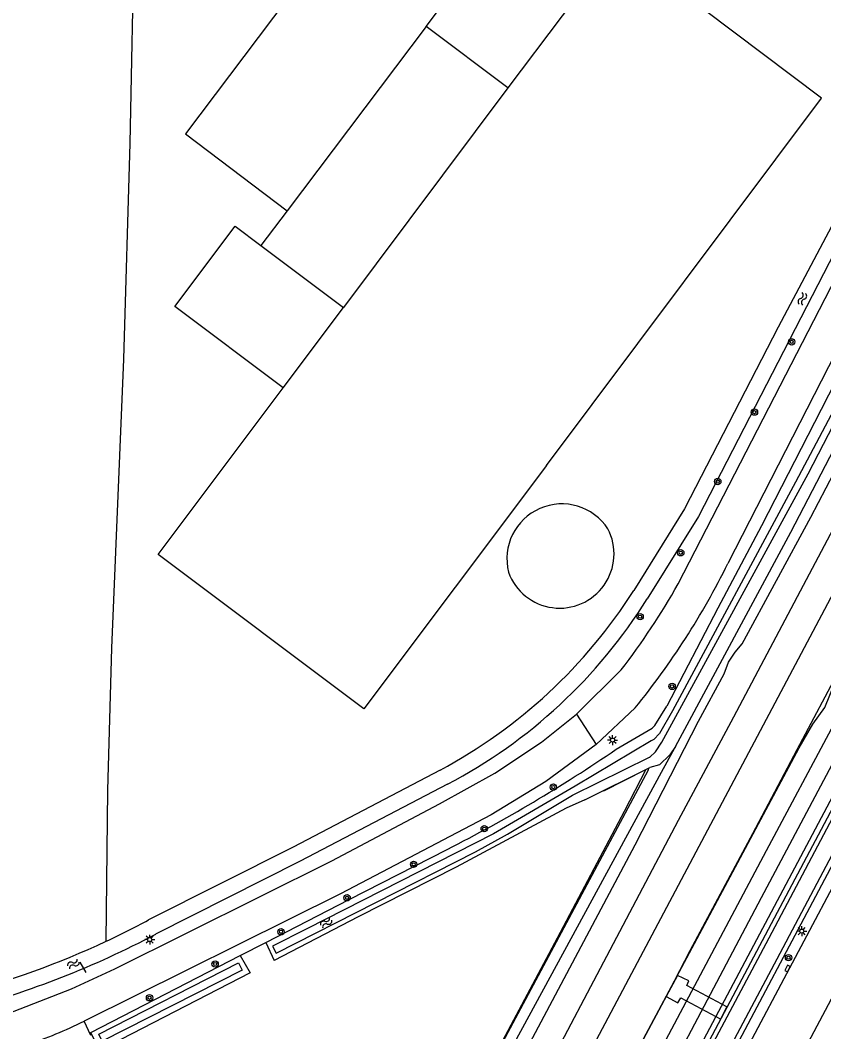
# Model space of a CAD drawing. Extents: x 136000 to 138005, y 398500 to 400500.
# Drawn here: x 137390.5 to 137491.9, y 400084.5 to 400212.1 of the extents above; entities that cross this region are included whole.
import ezdxf

# ---------------------------------------------------------------- set-up
doc = ezdxf.new("R2010")
doc.units = 0
for name, color, linetype in [('gg-afsc-hekwerk', 7, 'Continuous'), ('gg-afsc-muur', 7, 'Continuous'), ('gg-aspt-spoorlijn', 7, 'Continuous'), ('gg-bbg-bijgebouw', 7, 'Continuous'), ('gg-bbg-gedigitaliseerde bijgebouw', 7, 'Continuous'), ('gg-bbg-opslagtank', 7, 'Continuous'), ('gg-bbg-tussenscheiding', 7, 'Continuous'), ('gg-knt-BGT kruinlijn', 7, 'Continuous'), ('gg-knt-bronhoudergrens', 7, 'Continuous'), ('gg-knt-verharding', 7, 'Continuous'), ('gg-knt-verharding niveau 01', 7, 'Continuous'), ('gg-kntw-bovenkant insteek waterloop', 7, 'Continuous'), ('gg-kntw-waterlijn', 7, 'Continuous'), ('gg-kwrk-duiker nz buis', 7, 'Continuous'), ('gt-grn-vlakafsluiter', 7, 'Continuous'), ('gt-grn-weggrens', 7, 'Continuous'), ('gt-symb-boom', 7, 'Continuous'), ('gt-symb-kolk', 7, 'Continuous'), ('gt-symb-lichtmast', 7, 'Continuous'), ('gt-symb-watersymbool', 7, 'Continuous'), ('gx-grn-maaiveld', 7, 'Continuous')]:
    doc.layers.add(name, color=color, linetype=linetype)

# ---------------------------------------------------------------- blocks, each defined once
blk = doc.blocks.new('gt0-BOOM')
at = {"layer": 'gt-symb-boom'}
for radius in [0.4, 0.2]:
    blk.add_circle((0, 0), radius, dxfattribs=at)
blk = doc.blocks.new('gt0-WA')
at = {"layer": 'gt-symb-watersymbool'}
for centre, start, end in [((-0.32, 0.02), 28.0725, 151.9275), ((0.43, 0.42), 208.0725, 331.9275), ((-0.32, -0.43), 28.0725, 151.9275), ((0.43, -0.03), 208.0725, 331.9275)]:
    blk.add_arc(centre, 0.425, start, end, dxfattribs=at)
blk = doc.blocks.new('gt0-KOLK')
at = {"layer": 'gt-symb-kolk'}
blk.add_lwpolyline([(0, 0), (0.37, 0), (0.37, 0.4), (-0.38, 0.4), (-0.38, 0), (0, 0)], dxfattribs=at)
blk = doc.blocks.new('gt0-LMAST')
at = {"layer": 'gt-symb-lichtmast'}
for p, q in [((-0.18, 0.17), (-0.45, 0.44)), ((-0.01, 0.25), (-0.01, 0.62)), ((0.17, 0.17), (0.44, 0.44)), ((-0.26, 0), (-0.63, 0)), ((-0.18, -0.18), (-0.45, -0.45)), ((-0.01, -0.25), (-0.01, -0.63)), ((0.44, -0.45), (0.17, -0.18)), ((0.24, 0), (0.62, 0))]:
    blk.add_line(p, q, dxfattribs=at)
blk.add_circle((-0.01, 0), 0.25, dxfattribs=at)

msp = doc.modelspace()

# ---------------------------------------------------------------- linework, layer by layer
at = {"layer": 'gg-afsc-hekwerk'}
msp.add_lwpolyline([(137464.2, 400114.88), (137469.5, 400117.57), (137466.77, 400112.28), (137458.3, 400096.29), (137449.66, 400080.1), (137446.86, 400074.75), (137439.87, 400061.73), (137437.06, 400056.23), (137430.01, 400043.87), (137427.71, 400038.83), (137410.43, 400005.7), (137394.78, 399976.77), (137387.96, 399963.7), (137385.36, 399958.89), (137355.89, 399903.29), (137353.13, 399898.11), (137333.02, 399860.16)], dxfattribs=at)
at = {"layer": 'gg-afsc-muur'}
msp.add_lwpolyline([(137467.26, 400079.9), (137472.46, 400089.67), (137475.1, 400094.72), (137478.29, 400100.69), (137482.98, 400109.51), (137488.61, 400120.11), (137494.27, 400130.77), (137502.36, 400146.03), (137506.87, 400154.55), (137510.17, 400160.76), (137515.31, 400170.44), (137520.51, 400180.22), (137525.12, 400188.99)], dxfattribs=at)
at = {"layer": 'gg-aspt-spoorlijn'}
for points in [[(137180.28, 399557.82), (137190.51, 399577.12), (137216.83, 399627.03), (137223.23, 399638.81), (137243.02, 399676.4), (137279.17, 399744.38), (137339.69, 399858.77), (137384.54, 399942.96), (137424.38, 400018.02), (137448.18, 400062.89), (137473.6, 400111.17), (137480.61, 400124.24), (137511.51, 400182.67), (137519.3, 400197.17), (137549.5, 400254.31), (137652.97, 400449.04), (137679.97, 400500)], [(137185.59, 399559.89), (137451.44, 400061.16), (137507.99, 400167.82), (137535.6, 400219.59), (137588.61, 400319.53), (137597.65, 400336.46), (137605.52, 400351.73), (137623, 400384.37), (137641.23, 400419.19), (137650.16, 400435.61), (137658.8, 400451.81), (137684.39, 400500)]]:
    msp.add_lwpolyline(points, dxfattribs=at)
at = {"layer": 'gg-bbg-bijgebouw'}
for p, q in [((137452.07, 400203.61), (137441.77, 400211.37)), ((137456.94, 400155.94), (137491.68, 400202.33))]:
    msp.add_line(p, q, dxfattribs=at)
for points in [[(137441.77, 400211.37), (137450.1, 400222.41), (137437.24, 400232.1)], [(137491.68, 400202.33), (137465.81, 400221.84), (137452.07, 400203.61)], [(137456.94, 400155.94), (137433.9, 400125.24), (137407.95, 400144.7)]]:
    msp.add_lwpolyline(points, dxfattribs=at)
at = {"layer": 'gg-bbg-gedigitaliseerde bijgebouw'}
for p, q in [((137424.23, 400188.11), (137420.91, 400183.71)), ((137407.95, 400144.7), (137423.73, 400165.74))]:
    msp.add_line(p, q, dxfattribs=at)
for points in [[(137437.24, 400232.1), (137411.38, 400197.81), (137424.23, 400188.11)], [(137423.73, 400165.74), (137410.04, 400176), (137417.65, 400186.15), (137420.91, 400183.71)]]:
    msp.add_lwpolyline(points, dxfattribs=at)
at = {"layer": 'gg-bbg-opslagtank'}
for centre, radius, start, end in [((137458.9, 400144.16), 6.94, 33.0736, 194.1257), ((137458.62, 400144.8), 6.86, 199.888, 27.3113)]:
    msp.add_arc(centre, radius, start, end, dxfattribs=at)
at = {"layer": 'gg-bbg-tussenscheiding'}
for p, q in [((137441.77, 400211.37), (137424.23, 400188.11)), ((137452.07, 400203.61), (137431.34, 400175.89)), ((137420.91, 400183.71), (137431.34, 400175.89)), ((137423.73, 400165.74), (137431.34, 400175.89))]:
    msp.add_line(p, q, dxfattribs=at)
at = {"layer": 'gg-knt-BGT kruinlijn'}
msp.add_line((137471.44, 400117.19), (137442.05, 400063.17), dxfattribs=at)
at = {"layer": 'gg-knt-bronhoudergrens'}
msp.add_lwpolyline([(137401.38, 400095.89), (137401.58, 400114.96), (137402.08, 400132.9), (137403.62, 400169.36), (137404.43, 400196.64), (137404.95, 400223.93), (137405.86, 400257.6), (137406.6, 400274.43), (137407.06, 400291.16), (137400.12, 400296.92)], dxfattribs=at)
at = {"layer": 'gg-knt-verharding'}
for p, q in [((137508.07, 400131.03), (137480.4, 400078.92)), ((137460.75, 400124.54), (137466.4, 400130.15)), ((137468.13, 400125.34), (137463.24, 400120.74)), ((137399.44, 400083.98), (137398.59, 400085.79))]:
    msp.add_line(p, q, dxfattribs=at)
for points in [[(137473.57, 400141), (137501.42, 400195.08), (137508.93, 400208.96)], [(137511.18, 400203.94), (137505.23, 400193.22), (137479.85, 400143.58)], [(137444.84, 400021.67), (137509.89, 400144.43), (137530.93, 400184.62), (137531.46, 400184.36)], [(137441.86, 400014.67), (137464.04, 400056.78), (137484.66, 400095.61), (137508.45, 400140.53), (137524.25, 400170.6)], [(137447.89, 400020.29), (137510.64, 400138.73), (137511.12, 400138.88), (137511.3, 400139.5)], [(137443.7, 400013.63), (137465.97, 400055.8), (137486.45, 400094.38), (137509.73, 400138.39)], [(137514.23, 400128.81), (137493.58, 400089.95), (137455.44, 400018.02)], [(137363.49, 400081.94), (137375.48, 400083.54), (137382.82, 400085.08), (137389.79, 400087.07), (137397.01, 400089.89), (137402.46, 400092.42), (137429.86, 400106.04), (137443.46, 400113.25), (137450.42, 400117.1), (137456.33, 400121.04), (137460.75, 400124.54)], [(137463.24, 400120.74), (137456.89, 400116.05), (137449.96, 400111.86), (137430.96, 400101.88), (137398.59, 400085.79)]]:
    msp.add_lwpolyline(points, dxfattribs=at)
for centre, radius, start, end in [((137393.94, 400185.87), 95.75, 320.7877, 333.7879), ((137392.36, 400186.85), 93.26, 322.552, 330.5492), ((137369.73, 400145.18), 66.03, 289.1664, 295.9238)]:
    msp.add_arc(centre, radius, start, end, dxfattribs=at)
at = {"layer": 'gg-knt-verharding niveau 01'}
msp.add_lwpolyline([(137474.65, 400090.3), (137474.94, 400090.88), (137473.5, 400091.58), (137472.08, 400088.94), (137473.54, 400088.13), (137473.9, 400088.74), (137478.94, 400086.08), (137479.73, 400087.6), (137474.65, 400090.3)], dxfattribs=at)
at = {"layer": 'gg-kntw-bovenkant insteek waterloop'}
for p, q in [((137465.76, 400120.13), (137470.3, 400122.81)), ((137461.78, 400113.74), (137469.81, 400117.73)), ((137469.81, 400117.73), (137470, 400117.83)), ((137421.53, 400095.75), (137422.57, 400093.47)), ((137418.28, 400094.08), (137419.55, 400091.92)), ((137419.55, 400091.92), (137400.55, 400082.12))]:
    msp.add_line(p, q, dxfattribs=at)
for points in [[(137506.41, 400211.61), (137486.21, 400173.42), (137474.39, 400150.47), (137467.96, 400140.16)], [(137508.16, 400210.64), (137499.8, 400195.42), (137476.13, 400149.49), (137469.65, 400139.1)], [(137507.49, 400193.65), (137504.68, 400188.3), (137499.14, 400177.72), (137491.61, 400163.02), (137484.08, 400148.33), (137478.6, 400137.93), (137472.14, 400125.58)], [(137473.22, 400120.47), (137487.78, 400147.53), (137498.2, 400167.52), (137506.75, 400184.16), (137510.67, 400191.27)], [(137470.3, 400122.81), (137470.63, 400123.12), (137472.14, 400125.58)], [(137473.22, 400120.47), (137472.51, 400119.42), (137471.23, 400118.17), (137470, 400117.83)], [(137443.54, 400117.51), (137424.97, 400107.78), (137406.73, 400098.58)], [(137444.47, 400115.74), (137425.89, 400106), (137407.63, 400096.79)], [(137461.78, 400113.74), (137459.43, 400112.71), (137445.57, 400105.25), (137433.2, 400098.96), (137422.57, 400093.47)], [(137421.53, 400095.75), (137432.07, 400101.18), (137444.43, 400107.48)], [(137400.55, 400082.12), (137399.46, 400084.38), (137418.28, 400094.08)]]:
    msp.add_lwpolyline(points, dxfattribs=at)
for centre, radius, start, end in [((137412.57, 400175.38), 65.64, 298.1544, 327.5482), ((137414.04, 400173.79), 65.55, 297.6592, 328.0422), ((137356.92, 400279.32), 192.84, 296.9893, 304.3604), ((137355.93, 400193), 107.22, 295.0803, 298.2808), ((137354.13, 400197.66), 114.18, 284.8503, 297.9433), ((137356.04, 400192.79), 106.98, 284.5025, 295.0753)]:
    msp.add_arc(centre, radius, start, end, dxfattribs=at)
at = {"layer": 'gg-kntw-waterlijn'}
for points in [[(137469.95, 400119.12), (137469.98, 400119.13), (137470.71, 400119.79), (137471.52, 400121.03), (137489.98, 400154.9), (137500.94, 400176.13), (137509.6, 400192.07)], [(137508.9, 400192.59), (137488.39, 400153.84), (137472.87, 400124.96), (137471.2, 400122.1), (137470.49, 400121.37), (137470.15, 400121.2)], [(137470.15, 400121.2), (137460.57, 400115.49), (137450.26, 400109.47), (137426.7, 400097.47), (137422.39, 400095.27), (137422.86, 400094.4)], [(137422.86, 400094.4), (137447.99, 400107.18), (137452.04, 400109.41), (137460.23, 400114.33), (137469.95, 400119.12)], [(137418.53, 400092.24), (137400.9, 400083.27), (137400.44, 400084.18), (137418.08, 400093.15), (137418.53, 400092.24)]]:
    msp.add_lwpolyline(points, dxfattribs=at)
at = {"layer": 'gg-kwrk-duiker nz buis'}
msp.add_line((137398.05, 400093.27), (137398.83, 400091.96), dxfattribs=at)
at = {"layer": 'gt-grn-vlakafsluiter'}
msp.add_line((137418.28, 400094.08), (137421.53, 400095.75), dxfattribs=at)
at = {"layer": 'gt-grn-weggrens'}
msp.add_line((137460.75, 400124.54), (137463.24, 400120.74), dxfattribs=at)
at = {"layer": 'gx-grn-maaiveld'}
msp.add_line((137469.81, 400117.73), (137469.79, 400117.49), dxfattribs=at)
for points in [[(137452.69, 400078.99), (137468.14, 400108.07), (137476.15, 400123.68), (137479.37, 400129.64), (137479.93, 400131.11), (137480.78, 400132.38), (137481.66, 400133.43), (137490.33, 400149.43), (137509.68, 400186.45), (137509.85, 400188.13), (137510.27, 400189.05), (137511.96, 400191.11), (137512.44, 400191.55), (137516.18, 400198.66), (137516.35, 400199.83), (137517.1, 400201.23), (137522.47, 400208.93)], [(137425.11, 400000.17), (137426.01, 400002.08), (137427.94, 400005.15), (137429.56, 400008.83), (137458.83, 400064.64), (137460.77, 400067.2), (137461.8, 400069.62), (137463.74, 400073.35), (137488.86, 400120.29), (137490.55, 400123.3), (137492.08, 400125.42), (137493.26, 400128.31), (137494.46, 400130.49), (137520.14, 400180.11), (137521.65, 400182.54), (137522.13, 400183.52), (137522.56, 400184.75), (137523.31, 400186.22), (137525.23, 400189.63), (137525.45, 400189.94), (137525.63, 400190.05)], [(137426.93, 399998.45), (137433.26, 400010.41), (137484.74, 400107.36), (137510.34, 400155.31), (137526.5, 400186.82), (137526.68, 400186.82), (137528.09, 400186.05), (137528.4, 400185.81), (137528.39, 400185.59), (137527.15, 400183.08), (137502.28, 400135.67), (137484.04, 400101.36), (137465.59, 400066.35), (137447.26, 400032.23), (137428.81, 399997.45)], [(137531.4, 400186.61), (137530.11, 400184.11), (137438.64, 400011.55)], [(137473.22, 400120.47), (137472.86, 400119.81), (137471.44, 400117.19)], [(137469.79, 400117.49), (137440.15, 400062.04), (137439.76, 400061.3)]]:
    msp.add_lwpolyline(points, dxfattribs=at)

# ---------------------------------------------------------------- block references
at = {"layer": 'gt-symb-boom'}
for p in [(137487.9, 400171.55), (137483.2, 400162.68), (137478.57, 400153.92), (137473.9, 400144.93), (137468.77, 400136.86), (137472.81, 400128.06), (137457.82, 400115.35), (137449.1, 400110.1), (137440.19, 400105.61), (137431.79, 400101.38), (137423.46, 400097.09), (137415.14, 400093.03), (137487.5, 400093.82), (137406.86, 400088.76)]:
    msp.add_blockref('gt0-BOOM', p, dxfattribs=at)
at = {"layer": 'gt-symb-kolk', "rotation": 62.038119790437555}
msp.add_blockref('gt0-KOLK', (137487.55, 400092.37), dxfattribs=at)
at = {"layer": 'gt-symb-lichtmast'}
for p in [(137465.3, 400121.29), (137489.18, 400097.17), (137406.89, 400096.1)]:
    msp.add_blockref('gt0-LMAST', p, dxfattribs=at)
at = {"layer": 'gt-symb-watersymbool'}
for p, rotation in [((137489.23, 400176.93), 74.7549296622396), ((137429.19, 400098.27), -140.43649132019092), ((137397.2, 400093), 34.03952455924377)]:
    msp.add_blockref('gt0-WA', p, dxfattribs=dict(at, rotation=rotation))

doc.saveas('drawing.dxf')
